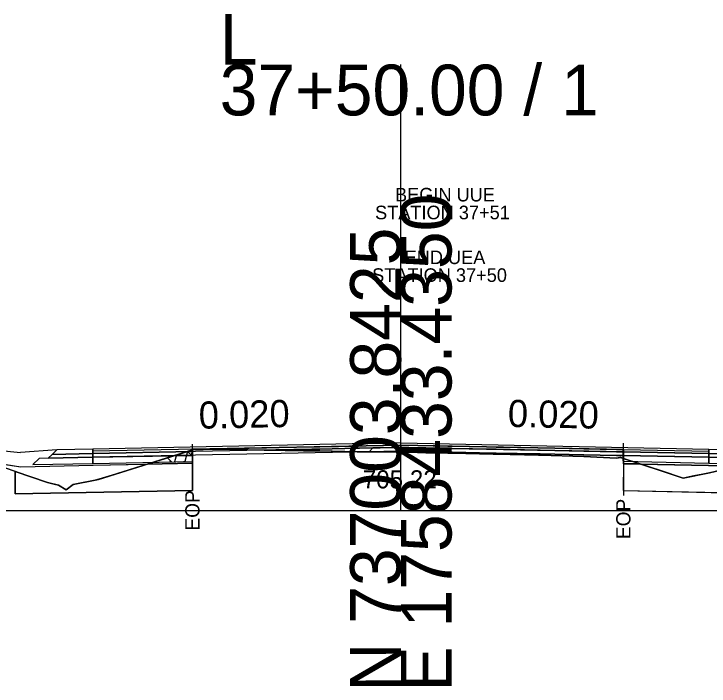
# Model space of a CAD drawing. Extents: x -26 to 4303, y -10 to 9577.
# Drawn here: x 2128.64 to 2167.02, y 7490.31 to 7527.4 of the extents above; entities that cross this region are included whole.
import ezdxf

# ---------------------------------------------------------------- set-up
doc = ezdxf.new("R2010")
doc.units = 0
for name, color, linetype in [('Exist CMT Pavement', 7, 'Continuous'), ('Old_Level_2', 7, 'Continuous'), ('Pattern 3', 7, 'Continuous'), ('Prop CMT Conc Surface', 7, 'Continuous'), ('Prop CMT Concrete Structures', 7, 'Continuous'), ('Prop CMT Pvmt Course 1', 7, 'Continuous'), ('Prop CMT Pvmt Course 1 CG', 7, 'Continuous'), ('Prop CMT Pvmt Course 1 Wedge', 7, 'Continuous'), ('Prop CMT Pvmt Course 2', 7, 'Continuous'), ('Prop CMT Pvmt Course 2 Wedge', 7, 'Continuous'), ('Prop CMT Pvmt Course 3', 7, 'Continuous'), ('Prop CMT Pvmt Surface', 7, 'Continuous'), ('Prop CMT Pvmt Surface Shoulder', 7, 'Continuous'), ('Prop CMT Pvmt Wedge Surface 1', 7, 'Continuous'), ('Prop CMT Pvmt Wedge Surface 2', 7, 'Continuous'), ('Prop CMT Pvmt Wedge Surface 3', 7, 'Continuous'), ('Prop CMT Shld Paved Course 1', 7, 'Continuous'), ('Prop CMT Shld Paved Course 2', 7, 'Continuous'), ('Prop CMT Shld Paved Course 3', 7, 'Continuous'), ('Prop CMT Slope Grass', 7, 'Continuous'), ('Prop CMT Subgrade Earthwork', 7, 'Continuous'), ('Prop Road Sect_ Recs - UC Shallow (Outline)', 7, 'Continuous'), ('Prop Shade Light', 7, 'Continuous'), ('Prop XS DDE', 7, 'Continuous'), ('Prop XS DDE Elevations', 7, 'Continuous'), ('Prop XS Ditch Standard Text', 7, 'Continuous'), ('Prop XS SE Text', 7, 'Continuous'), ('Prop XS Wedging', 7, 'Continuous'), ('Scratch_Level_2', 7, 'Continuous'), ('Scratch_Level_6', 7, 'Continuous'), ('Scratch_Level_9', 7, 'Continuous')]:
    doc.layers.add(name, color=color, linetype=linetype)

msp = doc.modelspace()

# ---------------------------------------------------------------- linework, layer by layer
at = {"layer": 'Exist CMT Pavement'}
for points in [[(2150, 7503.729), (2133, 7503.389)], [(2150, 7503.729), (2167, 7503.389)]]:
    msp.add_lwpolyline(points, dxfattribs=at)
at = {"layer": 'Old_Level_2'}
for p, q in [((2150, 7500), (2150, 7524.601)), ((2150, 7500), (2150, 7524.601)), ((2000, 7500), (2150, 7500)), ((2000, 7500), (2150, 7500)), ((2150, 7500), (2300, 7500)), ((2150, 7500), (2300, 7500))]:
    msp.add_line(p, q, dxfattribs=at)
at = {"layer": 'Pattern 3'}
for points in [[(2138.491, 7502.608), (2138.491, 7503.339), (2136.001, 7502.558)], [(2162.283, 7502.868), (2162.281, 7502.592), (2163.185, 7502.574)]]:
    msp.add_lwpolyline(points, close=True, dxfattribs=at)
at = {"layer": 'Prop CMT Conc Surface'}
for points in [[(2138.491, 7503.249), (2133, 7503.139)], [(2138.491, 7503.04), (2138.491, 7503.249)], [(2162.283, 7503.025), (2162.283, 7503.233)], [(2162.283, 7503.233), (2167, 7503.139)], [(2133, 7503.139), (2133, 7502.931)], [(2133, 7502.931), (2138.491, 7503.04)], [(2167, 7502.931), (2162.283, 7503.025)], [(2167, 7503.139), (2167, 7502.931)]]:
    msp.add_lwpolyline(points, dxfattribs=at)
at = {"layer": 'Prop CMT Concrete Structures'}
for points in [[(2150, 7503.604), (2138.491, 7503.374)], [(2150, 7503.604), (2162.283, 7503.358)], [(2133, 7503.139), (2133, 7503.389)], [(2138.491, 7503.249), (2133, 7503.139)], [(2138.491, 7503.374), (2138.491, 7503.249)], [(2162.283, 7503.358), (2162.283, 7503.233)], [(2162.283, 7503.233), (2167, 7503.139)], [(2167, 7503.139), (2167, 7503.389)]]:
    msp.add_lwpolyline(points, dxfattribs=at)
at = {"layer": 'Prop CMT Pvmt Course 1'}
for points in [[(2138.491, 7503.04), (2133, 7502.931)], [(2133, 7502.931), (2133, 7502.597)], [(2138.491, 7502.707), (2138.491, 7503.04)], [(2162.283, 7503.025), (2167, 7502.931)], [(2162.283, 7502.692), (2162.283, 7503.025)], [(2167, 7502.931), (2167, 7502.597)], [(2133, 7502.597), (2138.491, 7502.707)], [(2167, 7502.597), (2162.283, 7502.692)]]:
    msp.add_lwpolyline(points, dxfattribs=at)
at = {"layer": 'Prop CMT Pvmt Course 1 Wedge'}
for points in [[(2148.256, 7503.236), (2150, 7503.27)], [(2150, 7503.216), (2148.256, 7503.236)], [(2150, 7503.27), (2150, 7503.216)], [(2150, 7503.27), (2150.25, 7503.265), (2150.449, 7503.261), (2151.15, 7503.247), (2151.38, 7503.243), (2151.79, 7503.235), (2152.594, 7503.219), (2152.828, 7503.214), (2155.095, 7503.169), (2155.26, 7503.165), (2157.596, 7503.119), (2157.692, 7503.117), (2160.097, 7503.069), (2160.106, 7503.068), (2161.91, 7503.032), (2162.093, 7503.029), (2162.143, 7503.028), (2162.283, 7503.025)], [(2162.283, 7502.868), (2162.143, 7502.914), (2162.093, 7502.916), (2161.91, 7502.891), (2160.106, 7502.978), (2160.097, 7502.979), (2157.692, 7503.043), (2157.596, 7503.046), (2155.26, 7503.108), (2155.095, 7503.113), (2152.828, 7503.155), (2152.594, 7503.16), (2151.79, 7503.184), (2151.38, 7503.187), (2151.15, 7503.192), (2150.449, 7503.209), (2150.25, 7503.213), (2150, 7503.216)], [(2162.283, 7503.025), (2162.283, 7502.868)]]:
    msp.add_lwpolyline(points, dxfattribs=at)
at = {"layer": 'Prop CMT Pvmt Course 2'}
for points in [[(2133, 7503.389), (2131, 7503.349), (2130.745, 7503.094)], [(2133, 7503.139), (2133, 7503.389)], [(2167, 7503.389), (2169, 7503.349), (2169.255, 7503.094)], [(2167, 7503.139), (2167, 7503.389)], [(2130.745, 7503.094), (2133, 7503.139)], [(2169.255, 7503.094), (2167, 7503.139)]]:
    msp.add_lwpolyline(points, dxfattribs=at)
at = {"layer": 'Prop CMT Pvmt Course 2 Wedge'}
msp.add_line((2107.86, 7505.569), (2129, 7503.189), dxfattribs=at)
msp.add_lwpolyline([(2131, 7503.349), (2129, 7503.189)], dxfattribs=at)
at = {"layer": 'Prop CMT Pvmt Course 3'}
for points in [[(2133, 7503.139), (2130.745, 7503.094), (2130.532, 7502.881)], [(2130.532, 7502.881), (2133, 7502.931)], [(2133, 7502.931), (2133, 7503.139)], [(2167, 7503.139), (2169.255, 7503.094), (2169.468, 7502.881)], [(2167, 7502.931), (2167, 7503.139)], [(2169.468, 7502.881), (2167, 7502.931)]]:
    msp.add_lwpolyline(points, dxfattribs=at)
at = {"layer": 'Prop CMT Pvmt Surface'}
for points in [[(2150, 7503.479), (2133, 7503.139)], [(2133, 7503.139), (2133, 7503.389)], [(2150, 7503.479), (2167, 7503.139)], [(2167, 7503.139), (2167, 7503.389)]]:
    msp.add_lwpolyline(points, dxfattribs=at)
at = {"layer": 'Prop CMT Pvmt Surface Shoulder'}
for points in [[(2138.493, 7503.339), (2138.589, 7503.369), (2138.902, 7503.371), (2139.079, 7503.367), (2139.719, 7503.373), (2140.089, 7503.381), (2140.669, 7503.368), (2142.59, 7503.325), (2143.101, 7503.321), (2145.091, 7503.292), (2145.533, 7503.282), (2147.592, 7503.243), (2147.718, 7503.242), (2149.998, 7503.216)], [(2149.998, 7503.216), (2150.25, 7503.213), (2150.449, 7503.209), (2151.15, 7503.192), (2151.38, 7503.187), (2151.79, 7503.184), (2152.594, 7503.16), (2152.828, 7503.155), (2155.095, 7503.113), (2155.26, 7503.108), (2157.596, 7503.046), (2157.692, 7503.043), (2160.097, 7502.979), (2160.106, 7502.978), (2161.91, 7502.891), (2162.093, 7502.916), (2162.143, 7502.914), (2162.281, 7502.869)]]:
    msp.add_lwpolyline(points, dxfattribs=at)
at = {"layer": 'Prop CMT Pvmt Wedge Surface 1'}
for p, q in [((2129.016, 7502.392), (2107.86, 7505.569)), ((2133.018, 7502.472), (2129.016, 7502.392)), ((2138.491, 7502.582), (2133.018, 7502.472)), ((2162.284, 7502.566), (2166.982, 7502.472)), ((2166.982, 7502.472), (2174.465, 7502.323))]:
    msp.add_line(p, q, dxfattribs=at)
for points in [[(2138.491, 7502.582), (2138.493, 7503.339)], [(2162.284, 7502.566), (2162.281, 7502.869)]]:
    msp.add_lwpolyline(points, dxfattribs=at)
at = {"layer": 'Prop CMT Pvmt Wedge Surface 2'}
for points in [[(2138.491, 7503.374), (2138.589, 7503.376), (2138.902, 7503.382), (2139.079, 7503.385), (2139.719, 7503.398), (2140.089, 7503.406), (2140.669, 7503.417), (2142.59, 7503.456), (2143.101, 7503.466), (2145.091, 7503.506), (2145.533, 7503.514), (2147.592, 7503.556), (2147.718, 7503.558), (2150, 7503.604)], [(2150, 7503.604), (2150, 7503.479)], [(2150, 7503.604), (2150.25, 7503.599), (2150.449, 7503.595), (2151.15, 7503.581), (2151.38, 7503.576), (2151.79, 7503.568), (2152.594, 7503.552), (2152.828, 7503.547), (2155.095, 7503.502), (2155.26, 7503.499), (2157.596, 7503.452), (2157.692, 7503.45), (2160.097, 7503.402), (2160.106, 7503.402), (2161.91, 7503.366), (2162.093, 7503.362), (2162.143, 7503.361), (2162.283, 7503.358)], [(2150, 7503.479), (2147.718, 7503.433), (2147.592, 7503.431), (2145.533, 7503.389), (2145.091, 7503.381), (2143.101, 7503.341), (2142.59, 7503.331), (2142.453, 7503.328), (2140.669, 7503.368), (2140.089, 7503.381), (2139.719, 7503.373), (2139.079, 7503.367), (2138.902, 7503.371), (2138.589, 7503.369), (2138.491, 7503.339)], [(2138.491, 7503.339), (2138.491, 7503.374)], [(2162.283, 7503.233), (2162.143, 7503.236), (2162.093, 7503.237), (2161.91, 7503.241), (2160.106, 7503.277), (2160.097, 7503.277), (2157.692, 7503.325), (2157.596, 7503.327), (2155.26, 7503.374), (2155.095, 7503.377), (2152.828, 7503.422), (2152.594, 7503.427), (2151.79, 7503.443), (2151.38, 7503.451), (2151.15, 7503.456), (2150.449, 7503.47), (2150.25, 7503.474), (2150, 7503.479)], [(2162.283, 7503.358), (2162.283, 7503.233)]]:
    msp.add_lwpolyline(points, dxfattribs=at)
at = {"layer": 'Prop CMT Pvmt Wedge Surface 3'}
for points in [[(2142.454, 7503.328), (2142.59, 7503.331)], [(2150, 7503.27), (2148.256, 7503.236), (2147.718, 7503.242), (2147.592, 7503.243), (2145.533, 7503.282), (2145.091, 7503.292), (2143.101, 7503.321), (2142.59, 7503.325), (2142.454, 7503.328)], [(2142.59, 7503.331), (2143.101, 7503.341), (2145.091, 7503.381), (2145.533, 7503.389), (2147.592, 7503.431), (2147.718, 7503.433), (2150, 7503.479)], [(2150, 7503.479), (2150, 7503.27)], [(2150, 7503.479), (2150.25, 7503.474), (2150.449, 7503.47), (2151.15, 7503.456), (2151.38, 7503.451), (2151.79, 7503.443), (2152.594, 7503.427), (2152.828, 7503.422), (2155.095, 7503.377), (2155.26, 7503.374), (2157.596, 7503.327), (2157.692, 7503.325), (2160.097, 7503.277), (2160.106, 7503.277), (2161.91, 7503.241), (2162.093, 7503.237), (2162.143, 7503.236), (2162.283, 7503.233)], [(2162.283, 7503.025), (2162.143, 7503.028), (2162.093, 7503.029), (2161.91, 7503.032), (2160.106, 7503.068), (2160.097, 7503.069), (2157.692, 7503.117), (2157.596, 7503.119), (2155.26, 7503.165), (2155.095, 7503.169), (2152.828, 7503.214), (2152.594, 7503.219), (2151.79, 7503.235), (2151.38, 7503.243), (2151.15, 7503.247), (2150.449, 7503.261), (2150.25, 7503.265), (2150, 7503.27)], [(2162.283, 7503.233), (2162.283, 7503.025)]]:
    msp.add_lwpolyline(points, dxfattribs=at)
at = {"layer": 'Prop CMT Shld Paved Course 1'}
for points in [[(2133, 7502.931), (2133, 7503.389)], [(2150, 7503.27), (2133, 7502.931)], [(2150, 7503.27), (2167, 7502.931)], [(2167, 7502.931), (2167, 7503.389)]]:
    msp.add_lwpolyline(points, dxfattribs=at)
at = {"layer": 'Prop CMT Shld Paved Course 2'}
for points in [[(2133, 7503.389), (2131, 7503.349)], [(2167, 7503.389), (2169, 7503.349)]]:
    msp.add_lwpolyline(points, dxfattribs=at)
at = {"layer": 'Prop CMT Shld Paved Course 3'}
for points in [[(2150, 7503.729), (2133, 7503.389)], [(2138.491, 7503.374), (2150, 7503.604)], [(2150, 7503.479), (2150, 7503.729)], [(2150, 7503.729), (2167, 7503.389)], [(2150, 7503.604), (2150, 7503.479), (2150, 7503.479)], [(2162.283, 7503.358), (2150, 7503.604)], [(2133, 7503.389), (2133, 7503.139)], [(2133, 7503.139), (2138.491, 7503.249)], [(2138.491, 7503.249), (2138.491, 7503.374)], [(2162.283, 7503.233), (2162.283, 7503.358)], [(2167, 7503.139), (2162.283, 7503.233)], [(2167, 7503.389), (2167, 7503.139)]]:
    msp.add_lwpolyline(points, dxfattribs=at)
at = {"layer": 'Prop CMT Slope Grass'}
msp.add_lwpolyline([(2123.682, 7503.906), (2130.498, 7501.536), (2131.096, 7501.4), (2131.515, 7501.144), (2131.908, 7501.434), (2133.305, 7501.713), (2138.589, 7503.369), (2139.079, 7503.367), (2139.719, 7503.373), (2140.089, 7503.381), (2140.669, 7503.368), (2142.59, 7503.325), (2144.623, 7503.295), (2145.091, 7503.292), (2147.197, 7503.252), (2147.718, 7503.242), (2150.45, 7503.209), (2151.38, 7503.187), (2151.79, 7503.184), (2152.828, 7503.155), (2155.26, 7503.108), (2157.692, 7503.043), (2160.106, 7502.978), (2161.91, 7502.891), (2162.143, 7502.914), (2165.593, 7501.789), (2167.035, 7502.071)], dxfattribs=at)
at = {"layer": 'Prop CMT Subgrade Earthwork'}
for points in [[(2133, 7502.931), (2130.532, 7502.881), (2130.032, 7502.871), (2129.692, 7502.531)], [(2133, 7502.597), (2133, 7502.931)], [(2167, 7502.931), (2169.468, 7502.881), (2169.968, 7502.871), (2170.308, 7502.531)], [(2167, 7502.597), (2167, 7502.931)], [(2129.692, 7502.531), (2133, 7502.597)], [(2170.308, 7502.531), (2167, 7502.597)]]:
    msp.add_lwpolyline(points, dxfattribs=at)
at = {"layer": 'Prop Road Sect_ Recs - UC Shallow (Outline)'}
for points in [[(2138.491, 7502.608), (2138.491, 7501.108), (2128.707, 7500.912), (2128.712, 7502.157), (2130.498, 7501.536), (2130.936, 7501.436), (2131.096, 7501.4), (2131.515, 7501.144), (2131.908, 7501.434), (2133.041, 7501.659), (2134.389, 7502.053), (2136.001, 7502.558)], [(2162.283, 7502.592), (2162.281, 7501.092), (2171.306, 7500.912), (2171.306, 7502.412), (2168.682, 7502.464), (2166.974, 7502.059), (2166.182, 7501.904), (2165.593, 7501.789), (2164.339, 7502.198), (2163.185, 7502.574), (2162.285, 7502.592)]]:
    msp.add_lwpolyline(points, close=True, dxfattribs=at)
at = {"layer": 'Prop Shade Light'}
for p, q in [((2136.001, 7502.558), (2133.305, 7501.713)), ((2138.491, 7502.608), (2136.001, 7502.558)), ((2138.491, 7501.108), (2138.491, 7502.608)), ((2162.283, 7502.592), (2162.281, 7501.092)), ((2163.185, 7502.574), (2162.283, 7502.592)), ((2167.035, 7502.071), (2165.593, 7501.789)), ((2131.096, 7501.4), (2130.498, 7501.536)), ((2131.515, 7501.144), (2131.096, 7501.4)), ((2128.707, 7500.912), (2138.491, 7501.108)), ((2162.281, 7501.092), (2171.306, 7500.912))]:
    msp.add_line(p, q, dxfattribs=at)
for points in [[(2165.593, 7501.789), (2163.185, 7502.574), (2163.185, 7502.574)], [(2130.498, 7501.536), (2128.712, 7502.157), (2128.707, 7500.912)], [(2133.305, 7501.713), (2131.908, 7501.434), (2131.515, 7501.144)]]:
    msp.add_lwpolyline(points, dxfattribs=at)
at = {"layer": 'Prop XS DDE Elevations'}
for points in [[(2138.491, 7502.582), (2135.911, 7502.53), (2138.493, 7503.339)], [(2138.589, 7503.369), (2139.079, 7503.367), (2138.902, 7503.371)], [(2142.59, 7503.325), (2144.623, 7503.295), (2145.091, 7503.292), (2143.101, 7503.321)], [(2147.197, 7503.252), (2147.592, 7503.243), (2147.718, 7503.242)], [(2150.25, 7503.213), (2150.449, 7503.209), (2147.718, 7503.242), (2149.998, 7503.216)], [(2150.449, 7503.209), (2151.38, 7503.187), (2151.15, 7503.192)], [(2152.594, 7503.16), (2152.828, 7503.155), (2151.79, 7503.184)], [(2155.095, 7503.113), (2155.26, 7503.108), (2152.828, 7503.155)], [(2161.91, 7502.891), (2162.093, 7502.916), (2162.143, 7502.914)], [(2162.281, 7502.869), (2163.27, 7502.546), (2162.284, 7502.566)], [(2133.305, 7501.713), (2135.911, 7502.53), (2133.018, 7502.472), (2129.016, 7502.392), (2127.293, 7502.651), (2130.498, 7501.536), (2131.096, 7501.4), (2131.515, 7501.144), (2131.908, 7501.434)], [(2167.035, 7502.071), (2168.58, 7502.44), (2166.982, 7502.472), (2163.27, 7502.546), (2165.593, 7501.789)]]:
    msp.add_lwpolyline(points, close=True, dxfattribs=at)
at = {"layer": 'Prop XS Ditch Standard Text'}
for p, q in [((2138.491, 7503.339), (2138.491, 7501.288)), ((2162.283, 7502.868), (2162.283, 7500.818))]:
    msp.add_line(p, q, dxfattribs=at)
at = {"layer": 'Prop XS Wedging'}
for p, q in [((2138.491, 7503.339), (2138.491, 7503.652)), ((2162.283, 7502.868), (2162.283, 7503.716)), ((2138.491, 7503.374), (2138.491, 7503.339)), ((2138.491, 7503.339), (2138.589, 7503.369)), ((2139.079, 7503.367), (2139.719, 7503.373)), ((2140.669, 7503.368), (2142.59, 7503.325)), ((2148.453, 7503.448), (2148.249, 7503.235)), ((2148.249, 7503.236), (2148.453, 7503.448)), ((2148.453, 7503.448), (2148.249, 7503.236)), ((2148.249, 7503.236), (2149.998, 7503.216)), ((2148.453, 7503.448), (2149.995, 7503.479)), ((2149.995, 7503.479), (2150, 7503.479)), ((2150, 7503.479), (2150.005, 7503.479)), ((2150.005, 7503.479), (2162.282, 7503.233)), ((2162.281, 7502.869), (2162.282, 7503.233)), ((2162.282, 7503.233), (2162.282, 7503.358)), ((2155.26, 7503.108), (2157.596, 7503.046)), ((2160.106, 7502.978), (2161.91, 7502.891)), ((2162.143, 7502.914), (2162.281, 7502.869))]:
    msp.add_line(p, q, dxfattribs=at)
for points in [[(2150.002, 7503.604), (2133.002, 7503.264)], [(2150, 7503.604), (2149.998, 7503.604), (2138.491, 7503.374)], [(2149.998, 7503.604), (2166.998, 7503.264)], [(2162.282, 7503.358), (2150.002, 7503.604), (2150, 7503.604)], [(2138.589, 7503.369), (2138.902, 7503.371), (2139.079, 7503.367)], [(2139.719, 7503.373), (2140.089, 7503.381), (2140.669, 7503.368)], [(2142.59, 7503.325), (2143.101, 7503.321), (2145.091, 7503.292)], [(2145.091, 7503.292), (2145.533, 7503.283), (2147.197, 7503.252), (2147.592, 7503.244), (2147.718, 7503.242)], [(2147.718, 7503.242), (2148.249, 7503.236), (2148.249, 7503.236)], [(2150.005, 7503.479), (2148.453, 7503.448)], [(2150, 7503.479), (2149.995, 7503.479), (2148.453, 7503.448)], [(2149.995, 7503.479), (2166.995, 7503.139)], [(2149.995, 7503.479), (2149.995, 7503.479)], [(2149.998, 7503.216), (2150.25, 7503.213), (2150.449, 7503.209)], [(2162.282, 7503.233), (2150.005, 7503.479), (2150, 7503.479)], [(2150.005, 7503.479), (2150.005, 7503.479)], [(2150.449, 7503.209), (2151.15, 7503.192), (2151.38, 7503.187), (2151.79, 7503.184), (2152.594, 7503.162), (2152.828, 7503.155)], [(2152.828, 7503.155), (2155.095, 7503.113), (2155.26, 7503.108)], [(2157.596, 7503.046), (2157.692, 7503.043), (2160.097, 7502.979), (2160.106, 7502.978)], [(2161.91, 7502.891), (2162.093, 7502.916), (2162.143, 7502.914)]]:
    msp.add_lwpolyline(points, dxfattribs=at)
at = {"layer": 'Scratch_Level_2'}
for p, q in [((2138.219, 7503.253), (2138.071, 7502.699)), ((2138.23, 7503.257), (2138.491, 7502.996)), ((2138.446, 7503.325), (2138.491, 7503.337)), ((2137.265, 7502.749), (2137.247, 7502.682))]:
    msp.add_line(p, q, dxfattribs=at)
at = {"layer": 'Scratch_Level_9'}
for p, q in [((2138.491, 7503.285), (2138.433, 7503.067)), ((2137.119, 7502.908), (2137.343, 7502.684)), ((2137.612, 7503.063), (2137.512, 7502.687)), ((2138.02, 7502.698), (2138.079, 7502.713))]:
    msp.add_line(p, q, dxfattribs=at)

# ---------------------------------------------------------------- texts
at = {"layer": 'Old_Level_2'}
for s, p in [('L', (2140, 7524.601)), ('L', (2140, 7524.601)), ('37+50.00 / 1', (2140, 7521.801)), ('37+50.00 / 1', (2140, 7521.801))]:
    msp.add_text(s, height=2.8, dxfattribs=at).set_placement(p)
for s, p in [('E 1758433.4350', (2152.8, 7490)), ('E 1758433.4350', (2152.8, 7490)), ('N 737003.8425', (2150, 7490)), ('N 737003.8425', (2150, 7490))]:
    msp.add_text(s, height=2.8, rotation=90, dxfattribs=at).set_placement(p)
at = {"layer": 'Prop CMT Pvmt Course 1 CG'}
msp.add_text('705.22', height=1, dxfattribs=at).set_placement((2147.893, 7501.216))
at = {"layer": 'Prop XS DDE'}
for s, p in [('END UEA', (2150.207, 7513.594)), ('STATION 37+50', (2148.415, 7512.611))]:
    msp.add_text(s, height=0.75, dxfattribs=at).set_placement(p)
at = {"layer": 'Prop XS Ditch Standard Text'}
for p in [(2138.885, 7498.89), (2162.677, 7498.42)]:
    msp.add_text('EOP', height=0.7874, rotation=90, dxfattribs=at).set_placement(p)
at = {"layer": 'Prop XS SE Text'}
for rotation, p in [(1.1458, (2138.856, 7504.506)), (358.8542, (2155.896, 7504.611))]:
    msp.add_text('0.020', height=1.5, rotation=rotation, dxfattribs=at).set_placement(p)
at = {"layer": 'Scratch_Level_6'}
for s, p in [('BEGIN UUE', (2149.678, 7517.051)), ('STATION 37+51', (2148.576, 7516.068))]:
    msp.add_text(s, height=0.75, dxfattribs=at).set_placement(p)

doc.saveas('drawing.dxf')
